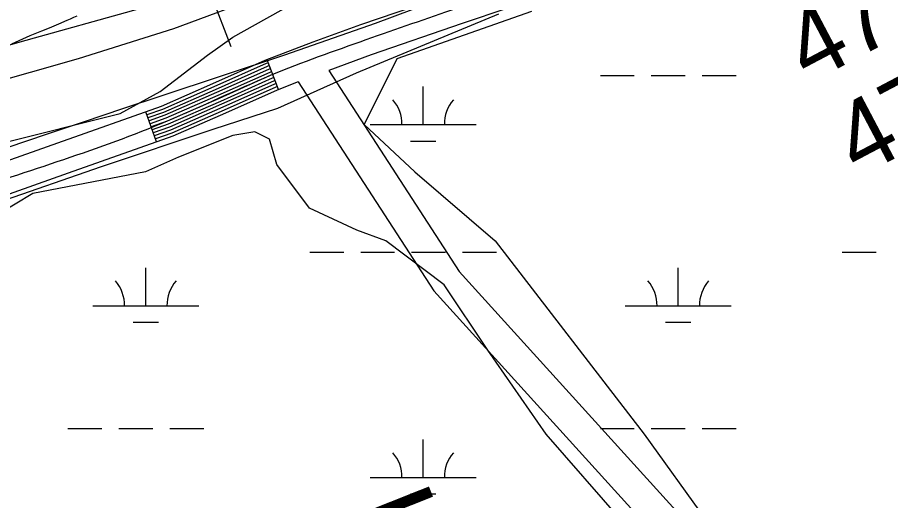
# Model space of a CAD drawing. Extents: x 3177185 to 3215018, y 812988 to 838321.
# Drawn here: x 3211419 to 3212242, y 827299 to 827754 of the extents above; entities that cross this region are included whole.
import ezdxf

# ---------------------------------------------------------------- set-up
doc = ezdxf.new("R2010")
doc.units = 0
for name, color, linetype in [('V-RIVR-RANG', 7, 'Continuous'), ('V-RIVR-RANG-IDEN', 7, 'Continuous'), ('V-ROAD-CNTR', 7, 'Continuous'), ('V-SITE-VEGE', 7, 'Continuous'), ('V-TOPO-MAJR', 7, 'Continuous'), ('V-TOPO-MINR', 7, 'Continuous'), ('V-WETL-SWMP', 7, 'Continuous')]:
    doc.layers.add(name, color=color, linetype=linetype)

msp = doc.modelspace()

# ---------------------------------------------------------------- linework, layer by layer
at = {"layer": 'V-RIVR-RANG'}
msp.add_line((3211620.47, 827726.9), (3211325.43, 828491.98), dxfattribs=at)
at = {"layer": 'V-ROAD-CNTR'}
for p, q in [((3211665.26, 827686.65), (3211654.53, 827714.66)), ((3211550.09, 827637.2), (3211540.06, 827665.48))]:
    msp.add_line(p, q, dxfattribs=at)
for points in [[(3212784.01, 828332.24), (3212708.71, 828297.11), (3212616.76, 828255.15), (3212562.19, 828226.47), (3212508.63, 828195.37), (3212435.78, 828149.45), (3212402.52, 828123.91), (3212372.3, 828095.2), (3212336.71, 828049.85), (3212301.72, 828002.35), (3212263.18, 827956.42), (3212222.82, 827911.45), (3212197.48, 827887.98), (3212182.94, 827877.35), (3212167.59, 827868.11), (3212118.19, 827844.19), (3212067.49, 827824.9), (3211995.6, 827801.5), (3211924.22, 827778.03), (3211838.31, 827748.76), (3211752.55, 827719.15), (3211712.45, 827704.62)], [(3212278.13, 828020.91), (3212240.52, 827976.08), (3212201.42, 827932.52), (3212178.38, 827911.17), (3212166.32, 827902.37), (3212153.29, 827894.52), (3212106.29, 827871.76), (3212057.51, 827853.2), (3211986.27, 827830.01), (3211914.69, 827806.48), (3211828.58, 827777.14), (3211742.55, 827747.44), (3211697.38, 827731.07), (3211652.25, 827713.79), (3211603.04, 827691.86), (3211554.58, 827670.62), (3211456.77, 827635.95), (3211358.27, 827601.14)], [(3211655.6, 827711.86), (3211653.4, 827711.02), (3211604.25, 827689.12), (3211555.68, 827667.83), (3211541.06, 827662.65)], [(3211656.67, 827709.06), (3211654.55, 827708.24), (3211605.47, 827686.37), (3211556.79, 827665.04), (3211542.07, 827659.82)], [(3211657.74, 827706.26), (3211655.69, 827705.47), (3211606.68, 827683.63), (3211557.89, 827662.25), (3211543.07, 827656.99)], [(3211658.82, 827703.45), (3211656.84, 827702.7), (3211607.89, 827680.89), (3211559, 827659.46), (3211544.07, 827654.16)], [(3211712.45, 827704.62), (3211835.48, 827515.16), (3212594.79, 826677.33), (3212780.45, 826453.91)], [(3211683.75, 827693.73), (3211663.73, 827686.06), (3211615.17, 827664.42), (3211565.63, 827642.71), (3211466.78, 827607.67), (3211368.58, 827572.96), (3211278.06, 827538.72), (3211187.26, 827504.54), (3211134.9, 827485.51), (3211082.72, 827466.56), (3211006.74, 827437.6), (3210931.25, 827408.12), (3210870.68, 827381.02), (3210807.09, 827355.64), (3210781.41, 827350.08), (3210709.31, 827346.31), (3210634.83, 827342.99), (3210559.79, 827341.56), (3210499.51, 827345.8), (3210440.57, 827349.3), (3210375.55, 827347.21), (3210320.9, 827345.16)], [(3211659.89, 827700.65), (3211657.99, 827699.93), (3211609.1, 827678.14), (3211560.1, 827656.66), (3211545.07, 827651.34)], [(3211660.96, 827697.85), (3211659.14, 827697.15), (3211610.32, 827675.4), (3211561.21, 827653.87), (3211546.08, 827648.51)], [(3211662.03, 827695.05), (3211660.29, 827694.38), (3211611.53, 827672.65), (3211562.31, 827651.08), (3211547.08, 827645.68)], [(3211683.75, 827693.73), (3211811.63, 827496.8), (3212572.13, 826657.66), (3212780.37, 826407.08)], [(3211663.11, 827692.25), (3211661.43, 827691.61), (3211612.74, 827669.91), (3211563.42, 827648.29), (3211548.08, 827642.85)], [(3211664.18, 827689.45), (3211662.58, 827688.83), (3211613.95, 827667.17), (3211564.52, 827645.5), (3211549.08, 827640.03)]]:
    msp.add_lwpolyline(points, dxfattribs=at)
msp.add_spline([(3212784.04, 828348.86), (3212610.15, 828268.62), (3212500.86, 828208.2), (3212361.17, 828105.33), (3212289.92, 828011.63), (3212212.12, 827921.98), (3212160.44, 827881.32), (3212062.5, 827839.05), (3211919.46, 827792.25), (3211747.55, 827733.29), (3211657.99, 827699.93), (3211560.1, 827656.66), (3211363.42, 827587.05), (3211182.05, 827518.61), (3211077.49, 827480.62), (3210925.45, 827421.96), (3210802.69, 827370.03), (3210708.58, 827361.3), (3210560.17, 827356.57), (3210440.78, 827364.32), (3210309.26, 827359.73), (3210189.72, 827358.08), (3210079.22, 827334.44), (3209938.5, 827302.26)], degree=3, dxfattribs=at)
at = {"layer": 'V-SITE-VEGE'}
for p, q in [((3211622.24, 827736.01), (3211708.01, 827784.07)), ((3211903.57, 827760.04), (3211776.63, 827715.42)), ((3211465.59, 827751.57), (3211457.65, 827748.01)), ((3211468.71, 827752.75), (3211465.59, 827751.57)), ((3211471.96, 827754.33), (3211468.71, 827752.75)), ((3211475.08, 827755.65), (3211471.96, 827754.33)), ((3211448.94, 827744.33), (3211441.65, 827741.69)), ((3211457.65, 827748.01), (3211448.94, 827744.33)), ((3211430.73, 827737.21), (3211413.56, 827729.45)), ((3211441.65, 827741.69), (3211430.73, 827737.21)), ((3211598.22, 827718.85), (3211622.24, 827736.01)), ((3211553.62, 827684.53), (3211598.22, 827718.85)), ((3211776.63, 827715.42), (3211745.75, 827653.64)), ((3211515.88, 827663.93), (3211553.62, 827684.53)), ((3211392.37, 827633.04), (3211515.88, 827663.93)), ((3211745.75, 827653.64), (3211793.78, 827609.01)), ((3211622.24, 827643.34), (3211570.78, 827622.74)), ((3211642.83, 827646.77), (3211622.24, 827643.34)), ((3211656.55, 827639.9), (3211642.83, 827646.77)), ((3211663.41, 827615.87), (3211656.55, 827639.9)), ((3211570.78, 827622.74), (3211539.9, 827609.01)), ((3211694.29, 827574.69), (3211663.41, 827615.87)), ((3211539.9, 827609.01), (3211433.54, 827588.42)), ((3211793.78, 827609.01), (3211869.26, 827543.79)), ((3211433.54, 827588.42), (3211399.24, 827567.82)), ((3211738.89, 827554.09), (3211694.29, 827574.69)), ((3211766.34, 827543.79), (3211738.89, 827554.09)), ((3211821.23, 827502.6), (3211766.34, 827543.79)), ((3211869.26, 827543.79), (3212009.93, 827361.87)), ((3211862.4, 827440.82), (3211821.23, 827502.6)), ((3211917.29, 827361.87), (3211862.4, 827440.82)), ((3211989.34, 827279.49), (3211917.29, 827361.87)), ((3212009.93, 827361.87), (3212125.01, 827201.53))]:
    msp.add_line(p, q, dxfattribs=at)
at = {"layer": 'V-TOPO-MAJR'}
msp.add_lwpolyline([(3211398.27, 827724.98), (3211421.7, 827731.58), (3211534.57, 827762.85), (3211613.87, 827786.66), (3211692.38, 827812.69), (3211769.71, 827842.04), (3211846.24, 827873.62), (3212092.65, 827981.5), (3212113.98, 827991.28), (3212135.05, 828001.54), (3212155.76, 828012.53), (3212176.22, 828024.01), (3212385.79, 828146.37), (3212467.62, 828196.34), (3212548.02, 828248.41), (3212626.31, 828303.61), (3212703.18, 828360.91), (3212786.32, 828425.48)], dxfattribs=at)
at = {"layer": 'V-TOPO-MINR'}
for points in [[(3211385.7, 827690.07), (3211476.59, 827715.69), (3211566.47, 827744.2), (3211654.86, 827777.06), (3211742.26, 827812.81), (3212086.37, 827963.46), (3212114.08, 827976.15), (3212141.48, 827989.45), (3212168.41, 828003.68), (3212195.04, 828018.51), (3212556.79, 828228.11), (3212629.37, 828270.96), (3212701.46, 828314.59), (3212772.83, 828359.39), (3212786.21, 828367.99)], [(3211410.31, 827632.21), (3211446.33, 827644.37), (3211482.37, 827656.49), (3211518.43, 827668.53), (3211554.5, 827680.53), (3211671, 827719.16), (3211756.69, 827749.22), (3211841.62, 827781.21), (3211925.4, 827816.09), (3212008.41, 827852.91), (3212148.6, 827917.99), (3212160.87, 827923.86), (3212173.03, 827929.93), (3212185.05, 827936.28), (3212196.97, 827942.83), (3212315.08, 828009.6), (3212385.39, 828050.62), (3212454.9, 828092.91), (3212523.23, 828137.09), (3212590.76, 828182.53), (3212773.65, 828309.27), (3212786.11, 828317.87)]]:
    msp.add_lwpolyline(points, dxfattribs=at)
at = {"layer": 'V-WETL-SWMP'}
for p, q in [((3211872.65, 827757.56), (3211738.4, 827701.88)), ((3211738.4, 827701.88), (3211664.05, 827668.81)), ((3211968.53, 827699.88), (3212000.53, 827699.88)), ((3212016.53, 827699.88), (3212048.53, 827699.88)), ((3212064.53, 827699.88), (3212096.53, 827699.88)), ((3211801.46, 827653.45), (3211801.46, 827689.45)), ((3211664.05, 827668.81), (3211603.36, 827648.75)), ((3211751.46, 827653.45), (3211851.46, 827653.45)), ((3211603.36, 827648.75), (3211498.04, 827613.59)), ((3211789.46, 827638.02), (3211813.46, 827638.02)), ((3211498.04, 827613.59), (3211367.28, 827568.51)), ((3211694.62, 827533.38), (3211726.62, 827533.38)), ((3211742.62, 827533.38), (3211774.62, 827533.38)), ((3211790.62, 827533.38), (3211822.62, 827533.38)), ((3211838.62, 827533.38), (3211870.62, 827533.38)), ((3212196.53, 827533.38), (3212228.53, 827533.38)), ((3211540.03, 827482.64), (3211540.03, 827518.64)), ((3212041.94, 827482.64), (3212041.94, 827518.64)), ((3211490.03, 827482.64), (3211590.03, 827482.64)), ((3211991.94, 827482.64), (3212091.94, 827482.64)), ((3211528.03, 827467.21), (3211552.03, 827467.21)), ((3212029.94, 827467.21), (3212053.94, 827467.21)), ((3211466.62, 827367.21), (3211498.62, 827367.21)), ((3211514.62, 827367.21), (3211546.62, 827367.21)), ((3211562.62, 827367.21), (3211594.62, 827367.21)), ((3211968.53, 827367.21), (3212000.53, 827367.21)), ((3212016.53, 827367.21), (3212048.53, 827367.21)), ((3212064.53, 827367.21), (3212096.53, 827367.21)), ((3211801.46, 827320.78), (3211801.46, 827356.78)), ((3211751.46, 827320.78), (3211851.46, 827320.78)), ((3211789.46, 827305.34), (3211813.46, 827305.34))]:
    msp.add_line(p, q, dxfattribs=at)
for centre, start, end in [((3211746.22, 827653.93), 359.22818, 40.77184), ((3211856.71, 827653.93), 139.22818, 180.77183), ((3211484.79, 827483.11), 359.22818, 40.77184), ((3211595.27, 827483.11), 139.22818, 180.77183), ((3211986.69, 827483.11), 359.22818, 40.77184), ((3212097.18, 827483.11), 139.22818, 180.77183), ((3211746.22, 827321.25), 359.22818, 40.77184), ((3211856.71, 827321.25), 139.22818, 180.77183)]:
    msp.add_arc(centre, 35.25, start, end, dxfattribs=at)

# ---------------------------------------------------------------- texts
at = {"layer": 'V-RIVR-RANG'}
for s, p in [('47.7', (3212164.91, 827691.8)), ('47.8', (3212211.78, 827603.46))]:
    msp.add_text(s, height=67, rotation=27.80833, dxfattribs=at).set_placement(p)
at = {"layer": 'V-RIVR-RANG-IDEN'}
msp.add_text('U-020', height=83, rotation=291.68527, dxfattribs=at).set_placement((3211726.65, 827289.7))

doc.saveas('drawing.dxf')
